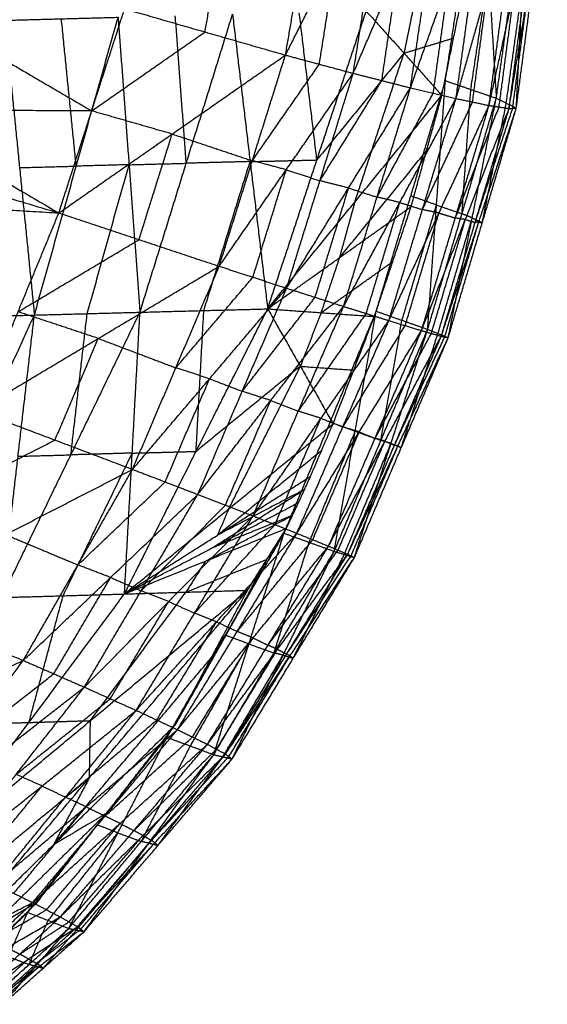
# Model space of a CAD drawing. Header units: millimetres. Extents: x -106 to 110, y -96 to 120.
# Tile 683 of 1020: x 100 to 105, y -29 to -20. Entities that reach past the tile are written whole.
import ezdxf

# ---------------------------------------------------------------- set-up
doc = ezdxf.new("R2010")
doc.units = ezdxf.units.MM
doc.header["$MEASUREMENT"] = 0
doc.layers.add('Default', color=7, linetype='Continuous', true_color=0x000000)

msp = doc.modelspace()

# ---------------------------------------------------------------- linework, layer by layer
at = {"layer": 'Default'}
for points in [[(102.6324, -20.6693, 13.6454), (102.806, -19.6609, 13.6538), (102.9796, -18.6526, 13.6622)], [(102.6324, -20.6693, 13.6454), (103.1069, -19.7279, 13.5411), (103.5813, -18.7866, 13.4368)], [(103.2571, -20.8373, 13.3708), (103.4192, -19.8119, 13.4038), (103.5813, -18.7866, 13.4368)], [(104.1069, -20.9056, 10.1648), (104.2708, -19.8307, 10.3899), (104.4348, -18.7557, 10.615)], [(104.4348, -18.7557, 10.615), (104.5056, -19.9114, 10.5865), (104.5764, -21.067, 10.5581)], [(103.2571, -20.8373, 13.3708), (103.6743, -19.8633, 13.2451), (104.0915, -18.8893, 13.1195)], [(103.7851, -20.9716, 12.9961), (103.9383, -19.9304, 13.0578), (104.0915, -18.8893, 13.1195)], [(104.5764, -21.067, 10.5581), (104.7273, -19.9846, 10.7679), (104.8782, -18.9021, 10.9777)], [(104.761, -21.1583, 11.2059), (104.8196, -20.0302, 11.0918), (104.8782, -18.9021, 10.9777)], [(103.7851, -20.9716, 12.9961), (104.1421, -19.966, 12.8686), (104.499, -18.9605, 12.7411)], [(104.2054, -21.0706, 12.5562), (104.3522, -20.0155, 12.6487), (104.499, -18.9605, 12.7411)], [(104.2054, -21.0706, 12.5562), (104.5006, -20.0358, 12.4452), (104.7959, -19.0009, 12.3341)], [(104.5097, -21.1339, 12.0881), (104.6528, -20.0674, 12.2111), (104.7959, -19.0009, 12.3341)], [(104.5097, -21.1339, 12.0881), (104.7439, -20.0731, 12.0093), (104.9781, -19.0122, 11.9305)], [(104.6945, -21.1625, 11.6277), (104.8706, -20.0798, 11.5928), (105.0468, -18.997, 11.558)], [(104.6945, -21.1625, 11.6277), (104.8363, -20.0874, 11.7791), (104.9781, -19.0122, 11.9305)], [(104.761, -21.1583, 11.2059), (104.9039, -20.0777, 11.382), (105.0468, -18.997, 11.558)], [(101.8906, -20.4557, 13.7169), (101.9774, -19.9516, 13.7211), (102.0642, -19.4474, 13.7253)], [(102.9448, -20.7533, 13.5081), (103.0258, -20.2406, 13.5246), (103.1069, -19.7279, 13.5411)], [(103.5211, -20.9044, 13.1834), (103.5977, -20.3839, 13.2143), (103.6743, -19.8633, 13.2451)], [(103.9953, -21.0211, 12.7762), (104.0687, -20.4935, 12.8224), (104.1421, -19.966, 12.8686)], [(104.0746, -21.0404, 10.1501), (104.1829, -20.5118, 10.2289), (104.2912, -19.9832, 10.3077)], [(104.3417, -20.9863, 10.3615), (104.4236, -20.4488, 10.474), (104.5056, -19.9114, 10.5865)], [(104.3575, -21.1022, 12.3222), (104.4291, -20.569, 12.3837), (104.5006, -20.0358, 12.4452)], [(104.6021, -21.1482, 11.8579), (104.673, -20.6107, 11.9336), (104.7439, -20.0731, 12.0093)], [(104.6687, -21.1127, 10.882), (104.7442, -20.5715, 10.9869), (104.8196, -20.0302, 11.0918)], [(104.7277, -21.1604, 11.4168), (104.7992, -20.6201, 11.5048), (104.8706, -20.0798, 11.5928)], [(103.8336, -20.123, 10.0364), (103.7795, -20.3873, 9.997), (103.7253, -20.6516, 9.9576)], [(97.2946, -20.2265, 12.4242), (98.9184, -21.1765, 13.106), (100.5423, -22.1264, 13.7878)], [(99.2217, -20.2343, 13.1063), (100.0336, -20.7093, 13.4472), (100.8456, -21.1843, 13.7881)], [(100.5423, -22.1264, 13.7878), (100.8456, -21.1843, 13.7881), (101.1488, -20.2422, 13.7884)], [(101.1488, -20.2422, 13.7884), (101.8906, -20.4557, 13.7169), (102.6324, -20.6693, 13.6454)], [(102.4684, -23.0116, 9.4969), (102.9222, -21.6372, 9.631), (103.3761, -20.2628, 9.7651)], [(103.3761, -20.2628, 9.7651), (103.7253, -20.6516, 9.9576), (104.0746, -21.0404, 10.1501)], [(100.0435, -20.3481, 7.9161), (100.5662, -20.334, 8.2004), (101.0888, -20.3199, 8.4847)], [(100.0435, -20.3481, 7.9161), (100.1803, -21.7083, 8.1089), (100.317, -23.0686, 8.3018)], [(100.317, -23.0686, 8.3018), (100.7029, -21.6942, 8.3933), (101.0888, -20.3199, 8.4847)], [(100.7029, -21.6942, 8.3933), (100.6345, -21.0141, 8.2968), (100.5662, -20.334, 8.2004)], [(101.0888, -20.3199, 8.4847), (101.1897, -21.6812, 8.6624), (101.2906, -23.0426, 8.8402)], [(101.2906, -23.0426, 8.8402), (101.7175, -21.6677, 8.9556), (102.1444, -20.2928, 9.071)], [(101.7175, -21.6677, 8.9556), (101.667, -20.987, 8.8667), (101.6166, -20.3063, 8.7778)], [(102.1444, -20.2928, 9.071), (102.3064, -21.6522, 9.284), (102.4684, -23.0116, 9.4969)], [(102.9222, -21.6372, 9.631), (102.8412, -20.9575, 9.5245), (102.7602, -20.2778, 9.418)], [(100.8456, -21.1843, 13.7881), (101.3681, -20.82, 13.7525), (101.8906, -20.4557, 13.7169)], [(103.7253, -20.6516, 9.9576), (103.9541, -20.5817, 10.0932), (104.1829, -20.5118, 10.2289)], [(100.5423, -22.1264, 13.7878), (101.5874, -21.3979, 13.7166), (102.6324, -20.6693, 13.6454)], [(102.0212, -22.6182, 13.6315), (102.3268, -21.6437, 13.6385), (102.6324, -20.6693, 13.6454)], [(102.6324, -20.6693, 13.6454), (102.9448, -20.7533, 13.5081), (103.2571, -20.8373, 13.3708)], [(103.7253, -20.6516, 9.9576), (103.3238, -21.1444, 9.7943), (102.9222, -21.6372, 9.631)], [(103.2715, -22.026, 9.8235), (103.4984, -21.3388, 9.8906), (103.7253, -20.6516, 9.9576)], [(102.3268, -21.6437, 13.6385), (102.6358, -21.1985, 13.5733), (102.9448, -20.7533, 13.5081)], [(102.0212, -22.6182, 13.6315), (102.6392, -21.7277, 13.5011), (103.2571, -20.8373, 13.3708)], [(102.6432, -22.8208, 13.3472), (102.9501, -21.8291, 13.359), (103.2571, -20.8373, 13.3708)], [(103.2571, -20.8373, 13.3708), (103.5211, -20.9044, 13.1834), (103.7851, -20.9716, 12.9961)], [(102.6432, -22.8208, 13.3472), (103.2142, -21.8962, 13.1717), (103.7851, -20.9716, 12.9961)], [(102.9501, -21.8291, 13.359), (103.2356, -21.3668, 13.2712), (103.5211, -20.9044, 13.1834)], [(103.1684, -22.9893, 12.9618), (103.4768, -21.9804, 12.979), (103.7851, -20.9716, 12.9961)], [(103.4697, -23.0338, 10.0697), (103.7883, -21.9697, 10.1172), (104.1069, -20.9056, 10.1648)], [(103.7851, -20.9716, 12.9961), (103.9953, -21.0211, 12.7762), (104.2054, -21.0706, 12.5562)], [(103.9437, -23.2009, 10.4689), (104.0253, -22.0533, 10.3169), (104.1069, -20.9056, 10.1648)], [(104.1069, -20.9056, 10.1648), (104.3417, -20.9863, 10.3615), (104.5764, -21.067, 10.5581)], [(104.2601, -22.1339, 10.5135), (104.3009, -21.5601, 10.4375), (104.3417, -20.9863, 10.3615)], [(97.0081, -21.0641, 12.4242), (98.7752, -21.5953, 13.106), (100.5423, -22.1264, 13.7878)], [(102.4684, -23.0116, 9.4969), (103.2715, -22.026, 9.8235), (104.0746, -21.0404, 10.1501)], [(103.1684, -22.9893, 12.9618), (103.6869, -22.0299, 12.759), (104.2054, -21.0706, 12.5562)], [(103.4768, -21.9804, 12.979), (103.736, -21.5007, 12.8776), (103.9953, -21.0211, 12.7762)], [(103.5857, -23.1204, 12.5105), (103.8955, -22.0955, 12.5334), (104.2054, -21.0706, 12.5562)], [(103.791, -22.0683, 10.0784), (103.9328, -21.5543, 10.1142), (104.0746, -21.0404, 10.1501)], [(103.9437, -23.2009, 10.4689), (104.2601, -22.1339, 10.5135), (104.5764, -21.067, 10.5581)], [(104.1331, -23.2772, 11.1295), (104.3548, -22.1721, 10.8438), (104.5764, -21.067, 10.5581)], [(104.2054, -21.0706, 12.5562), (104.3575, -21.1022, 12.3222), (104.5097, -21.1339, 12.0881)], [(104.5764, -21.067, 10.5581), (104.6687, -21.1127, 10.882), (104.761, -21.1583, 11.2059)], [(103.5857, -23.1204, 12.5105), (104.0477, -22.1272, 12.2993), (104.5097, -21.1339, 12.0881)], [(103.8872, -23.2122, 12.0312), (104.1985, -22.1731, 12.0597), (104.5097, -21.1339, 12.0881)], [(103.8872, -23.2122, 12.0312), (104.2909, -22.1873, 11.8294), (104.6945, -21.1625, 11.6277)], [(103.8955, -22.0955, 12.5334), (104.1265, -21.5989, 12.4278), (104.3575, -21.1022, 12.3222)], [(104.0692, -23.2641, 11.5603), (104.4151, -22.2112, 11.3831), (104.761, -21.1583, 11.2059)], [(104.0692, -23.2641, 11.5603), (104.3818, -22.2133, 11.594), (104.6945, -21.1625, 11.6277)], [(104.1331, -23.2772, 11.1295), (104.447, -22.2178, 11.1677), (104.761, -21.1583, 11.2059)], [(104.1985, -22.1731, 12.0597), (104.4003, -21.6606, 11.9588), (104.6021, -21.1482, 11.8579)], [(104.3818, -22.2133, 11.594), (104.5548, -21.6869, 11.5054), (104.7277, -21.1604, 11.4168)], [(104.447, -22.2178, 11.1677), (104.5579, -21.6652, 11.0249), (104.6687, -21.1127, 10.882)], [(104.5097, -21.1339, 12.0881), (104.6021, -21.1482, 11.8579), (104.6945, -21.1625, 11.6277)], [(104.6945, -21.1625, 11.6277), (104.7277, -21.1604, 11.4168), (104.761, -21.1583, 11.2059)], [(100.8456, -21.1843, 13.7881), (99.882, -21.1804, 13.4471), (98.9184, -21.1765, 13.106)], [(101.5874, -21.3979, 13.7166), (101.2165, -21.2911, 13.7524), (100.8456, -21.1843, 13.7881)], [(101.2818, -22.3723, 13.7097), (101.4346, -21.8851, 13.7131), (101.5874, -21.3979, 13.7166)], [(101.5874, -21.3979, 13.7166), (101.9571, -21.5208, 13.6775), (102.3268, -21.6437, 13.6385)], [(103.1297, -22.5399, 9.7877), (103.5312, -22.0471, 9.9509), (103.9328, -21.5543, 10.1142)], [(100.1803, -21.7083, 8.1089), (100.4416, -21.7013, 8.2511), (100.7029, -21.6942, 8.3933)], [(101.1897, -21.6812, 8.6624), (100.9463, -21.6877, 8.5279), (100.7029, -21.6942, 8.3933)], [(100.8038, -23.0556, 8.571), (100.9968, -22.3684, 8.6167), (101.1897, -21.6812, 8.6624)], [(101.1897, -21.6812, 8.6624), (101.4536, -21.6745, 8.809), (101.7175, -21.6677, 8.9556)], [(102.3064, -21.6522, 9.284), (102.0119, -21.66, 9.1198), (101.7175, -21.6677, 8.9556)], [(101.8795, -23.0271, 9.1685), (102.093, -22.3397, 9.2263), (102.3064, -21.6522, 9.284)], [(102.3064, -21.6522, 9.284), (102.6143, -21.6447, 9.4575), (102.9222, -21.6372, 9.631)], [(102.6392, -21.7277, 13.5011), (102.483, -21.6857, 13.5698), (102.3268, -21.6437, 13.6385)], [(102.3322, -22.7195, 13.4894), (102.4857, -22.2236, 13.4953), (102.6392, -21.7277, 13.5011)], [(102.6392, -21.7277, 13.5011), (102.7947, -21.7784, 13.4301), (102.9501, -21.8291, 13.359)], [(96.7143, -21.8992, 12.4242), (98.6283, -22.0128, 13.106), (100.5423, -22.1264, 13.7878)], [(102.9058, -22.9051, 13.1545), (103.06, -22.4006, 13.1631), (103.2142, -21.8962, 13.1717)], [(103.2142, -21.8962, 13.1717), (103.0822, -21.8626, 13.2653), (102.9501, -21.8291, 13.359)], [(103.2142, -21.8962, 13.1717), (103.3455, -21.9383, 13.0753), (103.4768, -21.9804, 12.979)], [(103.6869, -22.0299, 12.759), (103.5818, -22.0052, 12.869), (103.4768, -21.9804, 12.979)], [(104.0253, -22.0533, 10.3169), (103.9068, -22.0115, 10.217), (103.7883, -21.9697, 10.1172)], [(102.4684, -23.0116, 9.4969), (103.1297, -22.5399, 9.7877), (103.791, -22.0683, 10.0784)], [(103.2715, -22.026, 9.8235), (103.2006, -22.283, 9.8056), (103.1297, -22.5399, 9.7877)], [(103.3771, -23.0548, 12.7362), (103.532, -22.5424, 12.7476), (103.6869, -22.0299, 12.759)], [(103.4524, -23.0819, 10.0706), (103.6217, -22.5751, 10.0745), (103.791, -22.0683, 10.0784)], [(103.6869, -22.0299, 12.759), (103.7912, -22.0627, 12.6462), (103.8955, -22.0955, 12.5334)], [(103.7067, -23.1173, 10.2693), (103.866, -22.5853, 10.2931), (104.0253, -22.0533, 10.3169)], [(104.0253, -22.0533, 10.3169), (104.1427, -22.0936, 10.4152), (104.2601, -22.1339, 10.5135)], [(99.7912, -23.9515, 13.7571), (100.1667, -23.039, 13.7725), (100.5423, -22.1264, 13.7878)], [(100.5423, -22.1264, 13.7878), (101.2818, -22.3723, 13.7097), (102.0212, -22.6182, 13.6315)], [(103.7365, -23.1663, 12.2709), (103.8921, -22.6467, 12.2851), (104.0477, -22.1272, 12.2993)], [(104.0477, -22.1272, 12.2993), (103.9716, -22.1113, 12.4164), (103.8955, -22.0955, 12.5334)], [(104.0384, -23.2391, 10.7992), (104.1966, -22.7056, 10.8215), (104.3548, -22.1721, 10.8438)], [(104.0477, -22.1272, 12.2993), (104.1231, -22.1501, 12.1795), (104.1985, -22.1731, 12.0597)], [(104.2909, -22.1873, 11.8294), (104.2447, -22.1802, 11.9446), (104.1985, -22.1731, 12.0597)], [(104.3548, -22.1721, 10.8438), (104.3074, -22.153, 10.6786), (104.2601, -22.1339, 10.5135)], [(104.3548, -22.1721, 10.8438), (104.4009, -22.195, 11.0057), (104.447, -22.2178, 11.1677)], [(103.9782, -23.2381, 11.7957), (104.1345, -22.7127, 11.8126), (104.2909, -22.1873, 11.8294)], [(104.1011, -23.2707, 11.3449), (104.2581, -22.7409, 11.364), (104.4151, -22.2112, 11.3831)], [(104.2909, -22.1873, 11.8294), (104.3363, -22.2003, 11.7117), (104.3818, -22.2133, 11.594)], [(104.4151, -22.2112, 11.3831), (104.3985, -22.2123, 11.4886), (104.3818, -22.2133, 11.594)], [(104.4151, -22.2112, 11.3831), (104.4311, -22.2145, 11.2754), (104.447, -22.2178, 11.1677)], [(100.1667, -23.039, 13.7725), (100.7243, -22.7056, 13.7411), (101.2818, -22.3723, 13.7097)], [(99.7912, -23.9515, 13.7571), (100.9062, -23.2848, 13.6943), (102.0212, -22.6182, 13.6315)], [(101.2221, -24.493, 13.6212), (101.6217, -23.5556, 13.6263), (102.0212, -22.6182, 13.6315)], [(102.0212, -22.6182, 13.6315), (102.3322, -22.7195, 13.4894), (102.6432, -22.8208, 13.3472)], [(103.1297, -22.5399, 9.7877), (103.0451, -22.7933, 9.7857), (102.9604, -23.0467, 9.7838)], [(102.9604, -23.0467, 9.7838), (103.2911, -22.8109, 9.9291), (103.6217, -22.5751, 10.0745)], [(101.6217, -23.5556, 13.6263), (101.9769, -23.1375, 13.5579), (102.3322, -22.7195, 13.4894)], [(101.2221, -24.493, 13.6212), (101.9326, -23.6569, 13.4842), (102.6432, -22.8208, 13.3472)], [(101.8244, -24.7247, 13.3554), (102.2338, -23.7728, 13.3513), (102.6432, -22.8208, 13.3472)], [(102.6432, -22.8208, 13.3472), (102.9058, -22.9051, 13.1545), (103.1684, -22.9893, 12.9618)], [(101.8244, -24.7247, 13.3554), (102.4964, -23.857, 13.1586), (103.1684, -22.9893, 12.9618)], [(102.2338, -23.7728, 13.3513), (102.5698, -23.3389, 13.2529), (102.9058, -22.9051, 13.1545)], [(102.3332, -24.923, 12.992), (102.7508, -23.9561, 12.9769), (103.1684, -22.9893, 12.9618)], [(103.1684, -22.9893, 12.9618), (103.3771, -23.0548, 12.7362), (103.5857, -23.1204, 12.5105)], [(99.1112, -25.7011, 8.5313), (99.7141, -24.3848, 8.4166), (100.317, -23.0686, 8.3018)], [(99.3513, -23.095, 7.7759), (99.8341, -23.0818, 8.0389), (100.317, -23.0686, 8.3018)], [(100.0157, -25.6757, 9.0257), (100.6532, -24.3592, 8.9329), (101.2906, -23.0426, 8.8402)], [(100.0157, -25.6757, 9.0257), (100.1663, -24.3721, 8.6638), (100.317, -23.0686, 8.3018)], [(100.9062, -23.2848, 13.6943), (100.5365, -23.1619, 13.7334), (100.1667, -23.039, 13.7725)], [(100.317, -23.0686, 8.3018), (100.8038, -23.0556, 8.571), (101.2906, -23.0426, 8.8402)], [(100.6532, -24.3592, 8.9329), (100.7285, -23.7074, 8.752), (100.8038, -23.0556, 8.571)], [(101.1476, -25.6432, 9.6496), (101.808, -24.3274, 9.5733), (102.4684, -23.0116, 9.4969)], [(101.1476, -25.6432, 9.6496), (101.2191, -24.3429, 9.2449), (101.2906, -23.0426, 8.8402)], [(101.2906, -23.0426, 8.8402), (101.8795, -23.0271, 9.1685), (102.4684, -23.0116, 9.4969)], [(101.808, -24.3274, 9.5733), (101.8438, -23.6773, 9.3709), (101.8795, -23.0271, 9.1685)], [(102.4684, -23.0116, 9.4969), (102.7699, -23.5418, 9.8058), (103.0713, -24.072, 10.1147)], [(102.4684, -23.0116, 9.4969), (102.9604, -23.0467, 9.7838), (103.4524, -23.0819, 10.0706)], [(102.6195, -25.0827, 10.2266), (103.0446, -24.0582, 10.1481), (103.4697, -23.0338, 10.0697)], [(102.7508, -23.9561, 12.9769), (103.064, -23.5055, 12.8565), (103.3771, -23.0548, 12.7362)], [(102.9604, -23.0467, 9.7838), (102.8651, -23.2943, 9.7948), (102.7699, -23.5418, 9.8058)], [(103.0713, -24.072, 10.1147), (103.2619, -23.5769, 10.0926), (103.4524, -23.0819, 10.0706)], [(103.082, -25.2497, 10.6145), (103.2759, -24.1417, 10.3421), (103.4697, -23.0338, 10.0697)], [(103.4697, -23.0338, 10.0697), (103.7067, -23.1173, 10.2693), (103.9437, -23.2009, 10.4689)], [(102.3332, -24.923, 12.992), (102.9595, -24.0217, 12.7513), (103.5857, -23.1204, 12.5105)], [(102.7377, -25.0831, 12.5647), (103.1617, -24.1017, 12.5376), (103.5857, -23.1204, 12.5105)], [(103.1617, -24.1017, 12.5376), (103.4491, -23.634, 12.4042), (103.7365, -23.1663, 12.2709)], [(103.5128, -24.2253, 10.5417), (103.6098, -23.6713, 10.4055), (103.7067, -23.1173, 10.2693)], [(103.5857, -23.1204, 12.5105), (103.7365, -23.1663, 12.2709), (103.8872, -23.2122, 12.0312)], [(102.7377, -25.0831, 12.5647), (103.3125, -24.1476, 12.298), (103.8872, -23.2122, 12.0312)], [(103.0299, -25.2016, 12.1094), (103.4585, -24.2069, 12.0703), (103.8872, -23.2122, 12.0312)], [(103.0299, -25.2016, 12.1094), (103.5495, -24.2329, 11.8349), (104.0692, -23.2641, 11.5603)], [(103.082, -25.2497, 10.6145), (103.5128, -24.2253, 10.5417), (103.9437, -23.2009, 10.4689)], [(103.206, -25.2763, 11.6608), (103.6376, -24.2702, 11.6106), (104.0692, -23.2641, 11.5603)], [(103.2675, -25.3073, 11.2492), (103.6056, -24.2541, 10.8591), (103.9437, -23.2009, 10.4689)], [(103.4585, -24.2069, 12.0703), (103.7184, -23.7225, 11.933), (103.9782, -23.2381, 11.7957)], [(103.7003, -24.2922, 11.1893), (103.8693, -23.7657, 10.9943), (104.0384, -23.2391, 10.7992)], [(103.8872, -23.2122, 12.0312), (103.9782, -23.2381, 11.7957), (104.0692, -23.2641, 11.5603)], [(103.9437, -23.2009, 10.4689), (104.0384, -23.2391, 10.7992), (104.1331, -23.2772, 11.1295)], [(104.0692, -23.2641, 11.5603), (104.1011, -23.2707, 11.3449), (104.1331, -23.2772, 11.1295)], [(100.5066, -24.2222, 13.6891), (100.7064, -23.7535, 13.6917), (100.9062, -23.2848, 13.6943)], [(100.9062, -23.2848, 13.6943), (101.2639, -23.4202, 13.6603), (101.6217, -23.5556, 13.6263)], [(103.206, -25.2763, 11.6608), (103.6695, -24.2768, 11.3952), (104.1331, -23.2772, 11.1295)], [(103.2675, -25.3073, 11.2492), (103.7003, -24.2922, 11.1893), (104.1331, -23.2772, 11.1295)], [(103.6376, -24.2702, 11.6106), (103.8694, -23.7704, 11.4777), (104.1011, -23.2707, 11.3449)], [(101.9326, -23.6569, 13.4842), (101.7771, -23.6062, 13.5553), (101.6217, -23.5556, 13.6263)], [(102.7699, -23.5418, 9.8058), (102.2889, -23.9346, 9.6896), (101.808, -24.3274, 9.5733)], [(102.1095, -24.8576, 9.8822), (102.4397, -24.1997, 9.844), (102.7699, -23.5418, 9.8058)], [(102.7699, -23.5418, 9.8058), (103.0159, -23.5594, 9.9492), (103.2619, -23.5769, 10.0926)], [(101.5232, -24.6088, 13.4883), (101.7279, -24.1329, 13.4863), (101.9326, -23.6569, 13.4842)], [(101.9326, -23.6569, 13.4842), (102.0832, -23.7148, 13.4178), (102.2338, -23.7728, 13.3513)], [(102.4964, -23.857, 13.1586), (102.3651, -23.8149, 13.255), (102.2338, -23.7728, 13.3513)], [(102.0788, -24.8238, 13.1737), (102.2876, -24.3404, 13.1662), (102.4964, -23.857, 13.1586)], [(102.4964, -23.857, 13.1586), (102.6236, -23.9065, 13.0677), (102.7508, -23.9561, 12.9769)], [(99.7912, -23.9515, 13.7571), (100.5066, -24.2222, 13.6891), (101.2221, -24.493, 13.6212)], [(102.9595, -24.0217, 12.7513), (102.8552, -23.9889, 12.8641), (102.7508, -23.9561, 12.9769)], [(101.1476, -25.6432, 9.6496), (102.1095, -24.8576, 9.8822), (103.0713, -24.072, 10.1147)], [(102.5355, -25.003, 12.7784), (102.7475, -24.5124, 12.7648), (102.9595, -24.0217, 12.7513)], [(102.8627, -24.5585, 10.1589), (102.967, -24.3152, 10.1368), (103.0713, -24.072, 10.1147)], [(102.9595, -24.0217, 12.7513), (103.0606, -24.0617, 12.6444), (103.1617, -24.1017, 12.5376)], [(103.2759, -24.1417, 10.3421), (103.1602, -24.1, 10.2451), (103.0446, -24.0582, 10.1481)], [(102.8507, -25.1662, 10.4206), (103.0633, -24.6539, 10.3813), (103.2759, -24.1417, 10.3421)], [(102.8838, -25.1424, 12.3371), (103.0981, -24.645, 12.3175), (103.3125, -24.1476, 12.298)], [(103.3125, -24.1476, 12.298), (103.2371, -24.1247, 12.4178), (103.1617, -24.1017, 12.5376)], [(103.2759, -24.1417, 10.3421), (103.3944, -24.1835, 10.4419), (103.5128, -24.2253, 10.5417)], [(103.3125, -24.1476, 12.298), (103.3855, -24.1773, 12.1841), (103.4585, -24.2069, 12.0703)], [(99.3358, -24.8243, 13.7255), (99.9212, -24.5233, 13.7073), (100.5066, -24.2222, 13.6891)], [(103.1179, -25.239, 11.8851), (103.3337, -24.7359, 11.86), (103.5495, -24.2329, 11.8349)], [(103.1747, -25.2785, 10.9319), (103.3902, -24.7663, 10.8955), (103.6056, -24.2541, 10.8591)], [(103.5495, -24.2329, 11.8349), (103.504, -24.2199, 11.9526), (103.4585, -24.2069, 12.0703)], [(103.6056, -24.2541, 10.8591), (103.5592, -24.2397, 10.7004), (103.5128, -24.2253, 10.5417)], [(103.5495, -24.2329, 11.8349), (103.5936, -24.2515, 11.7227), (103.6376, -24.2702, 11.6106)], [(103.6056, -24.2541, 10.8591), (103.6529, -24.2732, 11.0242), (103.7003, -24.2922, 11.1893)], [(100.5817, -25.6595, 9.3377), (100.9004, -25.0012, 9.2913), (101.2191, -24.3429, 9.2449)], [(101.2191, -24.3429, 9.2449), (100.9361, -24.351, 9.0889), (100.6532, -24.3592, 8.9329)], [(101.2191, -24.3429, 9.2449), (101.5136, -24.3352, 9.4091), (101.808, -24.3274, 9.5733)], [(102.0052, -25.1009, 9.9043), (102.4861, -24.708, 10.0205), (102.967, -24.3152, 10.1368)], [(103.2368, -25.2918, 11.455), (103.4532, -24.7843, 11.4251), (103.6695, -24.2768, 11.3952)], [(103.6695, -24.2768, 11.3952), (103.6536, -24.2735, 11.5029), (103.6376, -24.2702, 11.6106)], [(103.6695, -24.2768, 11.3952), (103.6849, -24.2845, 11.2923), (103.7003, -24.2922, 11.1893)], [(100.1663, -24.3721, 8.6638), (100.4098, -24.3657, 8.7983), (100.6532, -24.3592, 8.9329)], [(98.8804, -25.6972, 13.694), (100.0512, -25.0951, 13.6576), (101.2221, -24.493, 13.6212)], [(100.2143, -26.2572, 13.6221), (100.7182, -25.3751, 13.6217), (101.2221, -24.493, 13.6212)], [(101.2221, -24.493, 13.6212), (101.5232, -24.6088, 13.4883), (101.8244, -24.7247, 13.3554)], [(100.7182, -25.3751, 13.6217), (101.1207, -24.992, 13.555), (101.5232, -24.6088, 13.4883)], [(101.1476, -25.6432, 9.6496), (102.0052, -25.1009, 9.9043), (102.8627, -24.5585, 10.1589)], [(102.7536, -24.7991, 10.1873), (102.8082, -24.6788, 10.1731), (102.8627, -24.5585, 10.1589)], [(101.9506, -25.2212, 9.9184), (102.3794, -24.95, 10.0458), (102.8082, -24.6788, 10.1731)], [(102.8082, -24.6788, 10.1731), (102.4067, -24.8898, 10.0387), (102.0052, -25.1009, 9.9043)], [(100.2143, -26.2572, 13.6221), (101.0194, -25.4909, 13.4888), (101.8244, -24.7247, 13.3554)], [(100.7781, -26.5032, 13.4101), (101.3012, -25.614, 13.3827), (101.8244, -24.7247, 13.3554)], [(101.1476, -25.6432, 9.6496), (101.9506, -25.2212, 9.9184), (102.7536, -24.7991, 10.1873)], [(101.8244, -24.7247, 13.3554), (102.0788, -24.8238, 13.1737), (102.3332, -24.923, 12.992)], [(102.6415, -25.0369, 10.2199), (102.6975, -24.918, 10.2036), (102.7536, -24.7991, 10.1873)], [(101.3012, -25.614, 13.3827), (101.69, -25.2189, 13.2782), (102.0788, -24.8238, 13.1737)], [(102.1095, -24.8576, 9.8822), (102.0573, -24.9792, 9.8932), (102.0052, -25.1009, 9.9043)], [(100.7781, -26.5032, 13.4101), (101.5557, -25.7131, 13.2011), (102.3332, -24.923, 12.992)], [(101.2557, -26.718, 13.1099), (101.7945, -25.8205, 13.0509), (102.3332, -24.923, 12.992)], [(101.8945, -25.3401, 9.9348), (102.296, -25.129, 10.0692), (102.6975, -24.918, 10.2036)], [(102.6975, -24.918, 10.2036), (102.3241, -25.0696, 10.061), (101.9506, -25.2212, 9.9184)], [(102.3332, -24.923, 12.992), (102.5355, -25.003, 12.7784), (102.7377, -25.0831, 12.5647)], [(101.1476, -25.6432, 9.6496), (101.8945, -25.3401, 9.9348), (102.6415, -25.0369, 10.2199)], [(101.2557, -26.718, 13.1099), (101.9967, -25.9005, 12.8373), (102.7377, -25.0831, 12.5647)], [(101.5402, -26.9667, 10.6995), (102.0799, -26.0247, 10.4631), (102.6195, -25.0827, 10.2266)], [(101.6169, -26.8517, 10.6584), (102.1292, -25.9443, 10.4391), (102.6415, -25.0369, 10.2199)], [(101.6366, -26.8955, 12.7503), (102.1871, -25.9893, 12.6575), (102.7377, -25.0831, 12.5647)], [(101.7945, -25.8205, 13.0509), (102.165, -25.4117, 12.9147), (102.5355, -25.003, 12.7784)], [(101.9711, -27.1265, 11.0565), (102.2953, -26.1046, 10.6416), (102.6195, -25.0827, 10.2266)], [(102.2819, -25.6092, 10.2791), (102.4617, -25.323, 10.2495), (102.6415, -25.0369, 10.2199)], [(102.6195, -25.0827, 10.2266), (102.8507, -25.1662, 10.4206), (103.082, -25.2497, 10.6145)], [(102.7377, -25.0831, 12.5647), (102.8838, -25.1424, 12.3371), (103.0299, -25.2016, 12.1094)], [(100.0512, -25.0951, 13.6576), (100.3847, -25.2351, 13.6396), (100.7182, -25.3751, 13.6217)], [(102.1871, -25.9893, 12.6575), (102.5354, -25.5658, 12.4973), (102.8838, -25.1424, 12.3371)], [(102.5265, -26.1881, 10.8355), (102.6886, -25.6771, 10.628), (102.8507, -25.1662, 10.4206)], [(101.6366, -26.8955, 12.7503), (102.3332, -26.0485, 12.4299), (103.0299, -25.2016, 12.1094)], [(101.9128, -27.0311, 12.3625), (102.4713, -26.1163, 12.236), (103.0299, -25.2016, 12.1094)], [(101.9711, -27.1265, 11.0565), (102.5265, -26.1881, 10.8355), (103.082, -25.2497, 10.6145)], [(102.1408, -27.1661, 11.6187), (102.6114, -26.2079, 11.1166), (103.082, -25.2497, 10.6145)], [(102.4713, -26.1163, 12.236), (102.7946, -25.6777, 12.0606), (103.1179, -25.239, 11.8851)], [(103.0299, -25.2016, 12.1094), (103.1179, -25.239, 11.8851), (103.206, -25.2763, 11.6608)], [(103.082, -25.2497, 10.6145), (103.1747, -25.2785, 10.9319), (103.2675, -25.3073, 11.2492)], [(101.7147, -25.6262, 9.9643), (102.0882, -25.4746, 10.1069), (102.4617, -25.323, 10.2495)], [(101.8945, -25.3401, 9.9348), (101.8046, -25.4831, 9.9495), (101.7147, -25.6262, 9.9643)], [(101.9128, -27.0311, 12.3625), (102.5594, -26.1537, 12.0117), (103.206, -25.2763, 11.6608)], [(102.0806, -27.1216, 11.9766), (102.6433, -26.199, 11.8187), (103.206, -25.2763, 11.6608)], [(102.0806, -27.1216, 11.9766), (102.6741, -26.2144, 11.6129), (103.2675, -25.3073, 11.2492)], [(102.1292, -25.9443, 10.4391), (102.2954, -25.6337, 10.3443), (102.4617, -25.323, 10.2495)], [(102.1408, -27.1661, 11.6187), (102.7042, -26.2367, 11.434), (103.2675, -25.3073, 11.2492)], [(102.6433, -26.199, 11.8187), (102.94, -25.7454, 11.6369), (103.2368, -25.2918, 11.455)], [(102.7042, -26.2367, 11.434), (102.9395, -25.7576, 11.1829), (103.1747, -25.2785, 10.9319)], [(103.206, -25.2763, 11.6608), (103.2368, -25.2918, 11.455), (103.2675, -25.3073, 11.2492)], [(101.0194, -25.4909, 13.4888), (100.8688, -25.433, 13.5552), (100.7182, -25.3751, 13.6217)], [(100.4962, -26.3802, 13.5161), (100.7578, -25.9356, 13.5024), (101.0194, -25.4909, 13.4888)], [(101.0194, -25.4909, 13.4888), (101.1603, -25.5524, 13.4358), (101.3012, -25.614, 13.3827)], [(99.3686, -29.0661, 11.6447), (100.8252, -27.3376, 10.9619), (102.2819, -25.6092, 10.2791)], [(99.3858, -28.0151, 10.3722), (100.8338, -26.8122, 10.3256), (102.2819, -25.6092, 10.2791)], [(100.8338, -26.8122, 10.3256), (101.2743, -26.2192, 10.145), (101.7147, -25.6262, 9.9643)], [(101.1476, -25.6432, 9.6496), (101.7147, -25.6262, 9.9643), (102.2819, -25.6092, 10.2791)], [(101.5557, -25.7131, 13.2011), (101.4285, -25.6635, 13.2919), (101.3012, -25.614, 13.3827)], [(101.6169, -26.8517, 10.6584), (101.9494, -26.2304, 10.4687), (102.2819, -25.6092, 10.2791)], [(98.8804, -25.6972, 13.694), (99.5474, -25.9772, 13.6581), (100.2143, -26.2572, 13.6221)], [(99.3858, -28.0151, 10.3722), (100.2667, -26.8292, 10.0109), (101.1476, -25.6432, 9.6496)], [(100.0157, -25.6757, 9.0257), (100.5817, -25.6595, 9.3377), (101.1476, -25.6432, 9.6496)], [(100.2667, -26.8292, 10.0109), (100.4242, -26.2443, 9.6743), (100.5817, -25.6595, 9.3377)], [(101.0169, -26.6106, 13.26), (101.2863, -26.1619, 13.2305), (101.5557, -25.7131, 13.2011)], [(101.5557, -25.7131, 13.2011), (101.6751, -25.7668, 13.126), (101.7945, -25.8205, 13.0509)], [(101.4462, -26.8067, 12.9301), (101.7214, -26.3536, 12.8837), (101.9967, -25.9005, 12.8373)], [(101.9967, -25.9005, 12.8373), (101.8956, -25.8605, 12.9441), (101.7945, -25.8205, 13.0509)], [(101.9967, -25.9005, 12.8373), (102.0919, -25.9449, 12.7474), (102.1871, -25.9893, 12.6575)], [(101.9494, -26.2304, 10.4687), (102.0393, -26.0874, 10.4539), (102.1292, -25.9443, 10.4391)], [(102.3332, -26.0485, 12.4299), (102.2602, -26.0189, 12.5437), (102.1871, -25.9893, 12.6575)], [(101.7747, -26.9633, 12.5564), (102.054, -26.5059, 12.4932), (102.3332, -26.0485, 12.4299)], [(102.2953, -26.1046, 10.6416), (102.1876, -26.0646, 10.5523), (102.0799, -26.0247, 10.4631)], [(102.3332, -26.0485, 12.4299), (102.4023, -26.0824, 12.3329), (102.4713, -26.1163, 12.236)], [(101.7556, -27.0466, 10.878), (102.0255, -26.5756, 10.7598), (102.2953, -26.1046, 10.6416)], [(101.9967, -27.0764, 12.1695), (102.2781, -26.615, 12.0906), (102.5594, -26.1537, 12.0117)], [(102.2953, -26.1046, 10.6416), (102.4109, -26.1463, 10.7385), (102.5265, -26.1881, 10.8355)], [(102.5594, -26.1537, 12.0117), (102.5154, -26.135, 12.1238), (102.4713, -26.1163, 12.236)], [(102.5594, -26.1537, 12.0117), (102.6014, -26.1763, 11.9152), (102.6433, -26.199, 11.8187)], [(97.8192, -27.3489, 13.6053), (99.0168, -26.8031, 13.6137), (100.2143, -26.2572, 13.6221)], [(99.0116, -27.8787, 13.6465), (99.613, -27.0679, 13.6343), (100.2143, -26.2572, 13.6221)], [(100.2143, -26.2572, 13.6221), (100.4962, -26.3802, 13.5161), (100.7781, -26.5032, 13.4101)], [(100.4928, -27.9589, 11.1515), (101.2211, -27.0947, 10.8101), (101.9494, -26.2304, 10.4687)], [(102.0559, -27.1463, 11.3376), (102.3337, -26.6771, 11.2271), (102.6114, -26.2079, 11.1166)], [(102.1107, -27.1438, 11.7977), (102.3924, -26.6791, 11.7053), (102.6741, -26.2144, 11.6129)], [(102.6114, -26.2079, 11.1166), (102.569, -26.198, 10.9761), (102.5265, -26.1881, 10.8355)], [(102.6114, -26.2079, 11.1166), (102.6578, -26.2223, 11.2753), (102.7042, -26.2367, 11.434)], [(102.6741, -26.2144, 11.6129), (102.6587, -26.2067, 11.7158), (102.6433, -26.199, 11.8187)], [(102.6741, -26.2144, 11.6129), (102.6891, -26.2256, 11.5234), (102.7042, -26.2367, 11.434)], [(99.613, -27.0679, 13.6343), (100.0546, -26.7241, 13.5752), (100.4962, -26.3802, 13.5161)], [(99.0116, -27.8787, 13.6465), (99.8949, -27.191, 13.5283), (100.7781, -26.5032, 13.4101)], [(99.5198, -28.1135, 13.5264), (100.149, -27.3084, 13.4683), (100.7781, -26.5032, 13.4101)], [(100.7781, -26.5032, 13.4101), (101.0169, -26.6106, 13.26), (101.2557, -26.718, 13.1099)], [(100.149, -27.3084, 13.4683), (100.5829, -26.9595, 13.3641), (101.0169, -26.6106, 13.26)], [(99.5198, -28.1135, 13.5264), (100.3878, -27.4157, 13.3182), (101.2557, -26.718, 13.1099)], [(99.9531, -28.3198, 13.3334), (100.6044, -27.5189, 13.2216), (101.2557, -26.718, 13.1099)], [(101.2557, -26.718, 13.1099), (101.4462, -26.8067, 12.9301), (101.6366, -26.8955, 12.7503)], [(100.6044, -27.5189, 13.2216), (101.0253, -27.1628, 13.0759), (101.4462, -26.8067, 12.9301)], [(99.3686, -29.0661, 11.6447), (100.4928, -27.9589, 11.1515), (101.6169, -26.8517, 10.6584)], [(99.7007, -26.8454, 9.6989), (99.9837, -26.8373, 9.8549), (100.2667, -26.8292, 10.0109)], [(99.9531, -28.3198, 13.3334), (100.7948, -27.6077, 13.0419), (101.6366, -26.8955, 12.7503)], [(100.2667, -26.8292, 10.0109), (100.5503, -26.8207, 10.1683), (100.8338, -26.8122, 10.3256)], [(100.3011, -28.4917, 13.0883), (100.9688, -27.6936, 12.9193), (101.6366, -26.8955, 12.7503)], [(100.3467, -28.4842, 11.4524), (100.9818, -27.668, 11.0554), (101.6169, -26.8517, 10.6584)], [(100.8252, -27.3376, 10.9619), (100.8295, -27.0749, 10.6437), (100.8338, -26.8122, 10.3256)], [(101.6366, -26.8955, 12.7503), (101.7747, -26.9633, 12.5564), (101.9128, -27.0311, 12.3625)], [(100.2546, -28.5833, 11.5181), (100.8974, -27.775, 11.1088), (101.5402, -26.9667, 10.6995)], [(100.6337, -28.7299, 11.8239), (101.087, -27.8483, 11.2617), (101.5402, -26.9667, 10.6995)], [(100.9688, -27.6936, 12.9193), (101.3718, -27.3285, 12.7379), (101.7747, -26.9633, 12.5564)], [(101.5402, -26.9667, 10.6995), (101.7556, -27.0466, 10.878), (101.9711, -27.1265, 11.0565)], [(100.3011, -28.4917, 13.0883), (101.107, -27.7614, 12.7254), (101.9128, -27.0311, 12.3625)], [(100.5562, -28.6243, 12.814), (101.2345, -27.8277, 12.5883), (101.9128, -27.0311, 12.3625)], [(101.2345, -27.8277, 12.5883), (101.6156, -27.452, 12.3789), (101.9967, -27.0764, 12.1695)], [(101.3024, -27.9282, 11.4402), (101.529, -27.4874, 11.1591), (101.7556, -27.0466, 10.878)], [(101.9128, -27.0311, 12.3625), (101.9967, -27.0764, 12.1695), (102.0806, -27.1216, 11.9766)], [(100.5562, -28.6243, 12.814), (101.3184, -27.873, 12.3953), (102.0806, -27.1216, 11.9766)], [(100.6337, -28.7299, 11.8239), (101.3024, -27.9282, 11.4402), (101.9711, -27.1265, 11.0565)], [(100.7141, -28.7144, 12.533), (101.3974, -27.918, 12.2548), (102.0806, -27.1216, 11.9766)], [(100.7141, -28.7144, 12.533), (101.4275, -27.9402, 12.0759), (102.1408, -27.1661, 11.6187)], [(100.7751, -28.7606, 12.2652), (101.3731, -27.9435, 11.6609), (101.9711, -27.1265, 11.0565)], [(100.7751, -28.7606, 12.2652), (101.458, -27.9633, 11.942), (102.1408, -27.1661, 11.6187)], [(101.3974, -27.918, 12.2548), (101.7541, -27.5309, 12.0262), (102.1107, -27.1438, 11.7977)], [(101.458, -27.9633, 11.942), (101.757, -27.5548, 11.6398), (102.0559, -27.1463, 11.3376)], [(101.9711, -27.1265, 11.0565), (102.0559, -27.1463, 11.3376), (102.1408, -27.1661, 11.6187)], [(102.0806, -27.1216, 11.9766), (102.1107, -27.1438, 11.7977), (102.1408, -27.1661, 11.6187)], [(99.3772, -28.5406, 11.0084), (100.1012, -27.9391, 10.9851), (100.8252, -27.3376, 10.9619)], [(100.3878, -27.4157, 13.3182), (100.2684, -27.3621, 13.3932), (100.149, -27.3084, 13.4683)], [(100.8252, -27.3376, 10.9619), (100.659, -27.6483, 11.0567), (100.4928, -27.9589, 11.1515)], [(99.7364, -28.2167, 13.4299), (100.0621, -27.8162, 13.374), (100.3878, -27.4157, 13.3182)], [(100.3878, -27.4157, 13.3182), (100.4961, -27.4673, 13.2699), (100.6044, -27.5189, 13.2216)], [(100.7948, -27.6077, 13.0419), (100.6996, -27.5633, 13.1317), (100.6044, -27.5189, 13.2216)], [(100.1271, -28.4058, 13.2108), (100.4609, -28.0067, 13.1263), (100.7948, -27.6077, 13.0419)], [(100.7948, -27.6077, 13.0419), (100.8818, -27.6506, 12.9806), (100.9688, -27.6936, 12.9193)], [(99.8577, -28.7752, 11.5485), (100.4197, -28.2216, 11.3019), (100.9818, -27.668, 11.0554)], [(100.9818, -27.668, 11.0554), (100.7373, -27.8134, 11.1034), (100.4928, -27.9589, 11.1515)], [(101.107, -27.7614, 12.7254), (101.0379, -27.7275, 12.8224), (100.9688, -27.6936, 12.9193)], [(100.4286, -28.558, 12.9511), (100.7678, -28.1597, 12.8383), (101.107, -27.7614, 12.7254)], [(101.087, -27.8483, 11.2617), (100.9922, -27.8117, 11.1853), (100.8974, -27.775, 11.1088)], [(101.107, -27.7614, 12.7254), (101.1707, -27.7946, 12.6568), (101.2345, -27.8277, 12.5883)], [(100.4442, -28.6566, 11.671), (100.7656, -28.2525, 11.4664), (101.087, -27.8483, 11.2617)], [(100.6352, -28.6693, 12.6735), (100.9768, -28.2712, 12.5344), (101.3184, -27.873, 12.3953)], [(101.087, -27.8483, 11.2617), (101.1947, -27.8883, 11.351), (101.3024, -27.9282, 11.4402)], [(101.3184, -27.873, 12.3953), (101.2765, -27.8503, 12.4918), (101.2345, -27.8277, 12.5883)], [(101.3184, -27.873, 12.3953), (101.3579, -27.8955, 12.325), (101.3974, -27.918, 12.2548)], [(100.7044, -28.7453, 12.0446), (101.0387, -28.3444, 11.8527), (101.3731, -27.9435, 11.6609)], [(100.7446, -28.7375, 12.3991), (101.086, -28.3388, 12.2375), (101.4275, -27.9402, 12.0759)], [(101.3731, -27.9435, 11.6609), (101.3377, -27.9359, 11.5505), (101.3024, -27.9282, 11.4402)], [(101.3731, -27.9435, 11.6609), (101.4155, -27.9534, 11.8014), (101.458, -27.9633, 11.942)], [(101.4275, -27.9402, 12.0759), (101.4124, -27.9291, 12.1653), (101.3974, -27.918, 12.2548)], [(101.4275, -27.9402, 12.0759), (101.4427, -27.9518, 12.0089), (101.458, -27.9633, 11.942)], [(99.9531, -28.3198, 13.3334), (100.1271, -28.4058, 13.2108), (100.3011, -28.4917, 13.0883)], [(99.2379, -29.0347, 13.4909), (99.7695, -28.7632, 13.2896), (100.3011, -28.4917, 13.0883)], [(99.3686, -29.0661, 11.6447), (99.8577, -28.7752, 11.5485), (100.3467, -28.4842, 11.4524)], [(99.5669, -29.191, 13.3194), (99.934, -28.8414, 13.2039), (100.3011, -28.4917, 13.0883)], [(99.5938, -29.2232, 12.0219), (99.9702, -28.8537, 11.7371), (100.3467, -28.4842, 11.4524)], [(100.3011, -28.4917, 13.0883), (100.4286, -28.558, 12.9511), (100.5562, -28.6243, 12.814)], [(99.5526, -29.2587, 12.0553), (99.9036, -28.921, 11.7867), (100.2546, -28.5833, 11.5181)], [(99.5669, -29.191, 13.3194), (100.0615, -28.9077, 13.0667), (100.5562, -28.6243, 12.814)], [(99.8098, -29.3107, 13.118), (100.183, -28.9675, 12.966), (100.5562, -28.6243, 12.814)], [(99.9005, -29.3975, 12.3291), (100.0775, -28.9904, 11.9236), (100.2546, -28.5833, 11.5181)], [(99.934, -28.8414, 13.2039), (100.1813, -28.6997, 13.0775), (100.4286, -28.558, 12.9511)], [(100.2546, -28.5833, 11.5181), (100.4442, -28.6566, 11.671), (100.6337, -28.7299, 11.8239)], [(100.5562, -28.6243, 12.814), (100.6352, -28.6693, 12.6735), (100.7141, -28.7144, 12.533)], [(99.8098, -29.3107, 13.118), (100.262, -29.0125, 12.8255), (100.7141, -28.7144, 12.533)], [(99.9623, -29.3909, 12.9041), (100.3382, -29.0526, 12.7186), (100.7141, -28.7144, 12.533)], [(100.183, -28.9675, 12.966), (100.4091, -28.8184, 12.8197), (100.6352, -28.6693, 12.6735)], [(100.2671, -29.0637, 12.0765), (100.3556, -28.8602, 11.8738), (100.4442, -28.6566, 11.671)], [(100.7141, -28.7144, 12.533), (100.7446, -28.7375, 12.3991), (100.7751, -28.7606, 12.2652)], [(99.9005, -29.3975, 12.3291), (100.2671, -29.0637, 12.0765), (100.6337, -28.7299, 11.8239)], [(99.9623, -29.3909, 12.9041), (100.3687, -29.0757, 12.5847), (100.7751, -28.7606, 12.2652)], [(100.0241, -29.4307, 12.6938), (100.3289, -29.0803, 12.2588), (100.6337, -28.7299, 11.8239)], [(100.0241, -29.4307, 12.6938), (100.3996, -29.0956, 12.4795), (100.7751, -28.7606, 12.2652)], [(100.3382, -29.0526, 12.7186), (100.5414, -28.895, 12.5588), (100.7446, -28.7375, 12.3991)], [(100.3996, -29.0956, 12.4795), (100.552, -28.9204, 12.262), (100.7044, -28.7453, 12.0446)], [(100.6337, -28.7299, 11.8239), (100.7044, -28.7453, 12.0446), (100.7751, -28.7606, 12.2652)], [(100.0615, -28.9077, 13.0667), (100.1223, -28.9376, 13.0164), (100.183, -28.9675, 12.966)], [(100.0775, -28.9904, 11.9236), (100.1723, -29.0271, 12.0001), (100.2671, -29.0637, 12.0765)], [(100.262, -29.0125, 12.8255), (100.2225, -28.99, 12.8957), (100.183, -28.9675, 12.966)], [(99.8861, -29.3508, 13.0111), (100.074, -29.1816, 12.9183), (100.262, -29.0125, 12.8255)], [(99.9623, -29.4141, 12.5114), (100.1456, -29.2472, 12.3851), (100.3289, -29.0803, 12.2588)], [(99.9932, -29.4108, 12.7989), (100.181, -29.2432, 12.6918), (100.3687, -29.0757, 12.5847)], [(100.262, -29.0125, 12.8255), (100.3001, -29.0326, 12.772), (100.3382, -29.0526, 12.7186)], [(100.3289, -29.0803, 12.2588), (100.298, -29.072, 12.1677), (100.2671, -29.0637, 12.0765)], [(100.3289, -29.0803, 12.2588), (100.3643, -29.088, 12.3692), (100.3996, -29.0956, 12.4795)], [(100.3687, -29.0757, 12.5847), (100.3535, -29.0642, 12.6516), (100.3382, -29.0526, 12.7186)], [(100.3687, -29.0757, 12.5847), (100.3842, -29.0857, 12.5321), (100.3996, -29.0956, 12.4795)]]:
    msp.add_open_spline(points, degree=2, dxfattribs=at)

doc.saveas('drawing.dxf')
